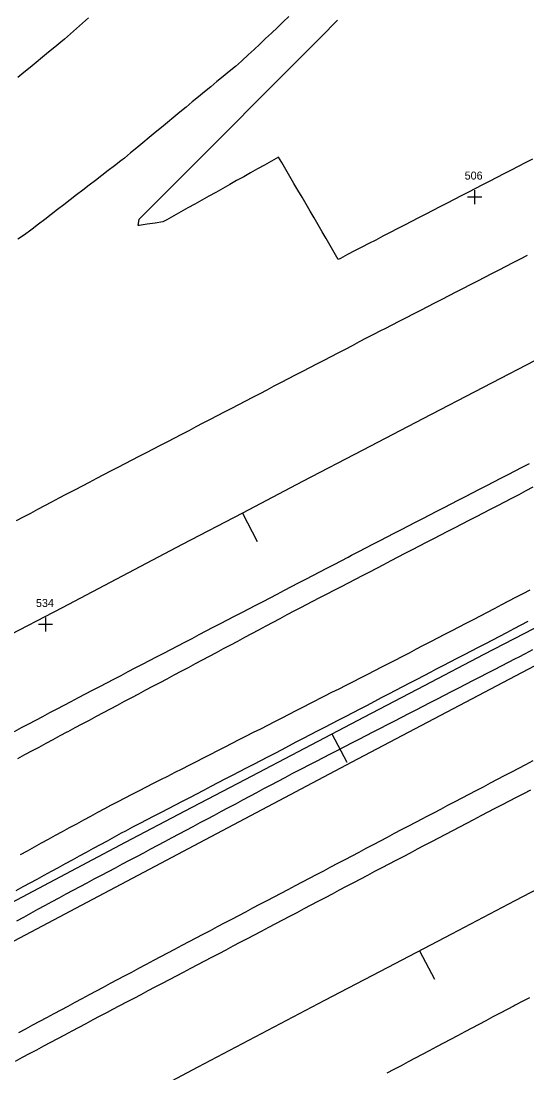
# Model space of a CAD drawing. Extents: x 1901471 to 1963503, y 756461 to 799997.
# Drawn here: x 1928579.4 to 1928642.5, y 772581.7 to 772713.1 of the extents above; entities that cross this region are included whole.
import ezdxf

# ---------------------------------------------------------------- set-up
doc = ezdxf.new("R2010")
doc.units = 0
for name, color, linetype in [('Default', 7, 'Continuous'), ('RD_EX_DR_ErosCtrl', 7, 'Continuous'), ('RD_EX_Fence_Other', 7, 'Continuous'), ('RD_EX_H2O', 7, 'Continuous'), ('RD_EX_Road', 7, 'Continuous'), ('RD_HC_Cl', 7, 'Continuous'), ('RD_HC_Data_Tic', 7, 'Continuous')]:
    doc.layers.add(name, color=color, linetype=linetype)

msp = doc.modelspace()

# ---------------------------------------------------------------- linework, layer by layer
at = {"layer": 'Default'}
for p, q in [((1928636.87, 772691.12), (1928635.12, 772691.12)), ((1928635.99, 772691.99), (1928635.99, 772690.24)), ((1928582.41, 772638.6), (1928582.41, 772636.85)), ((1928583.29, 772637.72), (1928581.54, 772637.72))]:
    msp.add_line(p, q, dxfattribs=at)
at = {"layer": 'RD_EX_DR_ErosCtrl'}
for points in [[(1928579.29, 772608.99), (1928580.17, 772609.47), (1928581.05, 772609.95), (1928581.93, 772610.43), (1928582.8, 772610.91), (1928583.68, 772611.39), (1928584.56, 772611.87), (1928585.43, 772612.35), (1928586.31, 772612.83), (1928587.19, 772613.31), (1928588.07, 772613.79), (1928588.94, 772614.27), (1928589.82, 772614.75), (1928590.58, 772615.17), (1928591.47, 772615.62), (1928592.36, 772616.08), (1928593.25, 772616.53), (1928594.14, 772616.99), (1928595.03, 772617.44), (1928595.92, 772617.89), (1928596.81, 772618.35), (1928597.7, 772618.8), (1928598.59, 772619.26), (1928599.48, 772619.71), (1928600.37, 772620.17), (1928601.27, 772620.62), (1928602.16, 772621.08), (1928603.05, 772621.53), (1928603.94, 772621.98), (1928604.83, 772622.44), (1928605.72, 772622.89), (1928606.61, 772623.35), (1928607.5, 772623.8), (1928608.39, 772624.26), (1928609.28, 772624.71), (1928610.17, 772625.17), (1928611.06, 772625.62), (1928611.95, 772626.07), (1928612.84, 772626.53), (1928613.73, 772626.98), (1928614.62, 772627.44), (1928615.51, 772627.89), (1928615.51, 772627.89), (1928617.29, 772628.8), (1928618.18, 772629.26), (1928619.08, 772629.71), (1928619.97, 772630.17), (1928620.86, 772630.62), (1928621.75, 772631.07), (1928622.64, 772631.53), (1928623.53, 772631.98), (1928624.42, 772632.44), (1928625.31, 772632.89), (1928626.08, 772633.28), (1928626.96, 772633.74), (1928627.85, 772634.21), (1928628.74, 772634.67), (1928629.62, 772635.13), (1928630.51, 772635.59), (1928631.4, 772636.05), (1928632.28, 772636.51), (1928633.17, 772636.98), (1928634.06, 772637.44), (1928634.94, 772637.9), (1928635.83, 772638.36), (1928636.72, 772638.82), (1928637.6, 772639.28), (1928638.49, 772639.75), (1928639.38, 772640.21), (1928640.27, 772640.67), (1928641.15, 772641.13), (1928642.04, 772641.59), (1928642.93, 772642.05)], [(1928643.2, 772634.55), (1928642.31, 772634.08), (1928641.42, 772633.62), (1928641.07, 772633.44), (1928640.18, 772632.98), (1928639.29, 772632.52), (1928638.41, 772632.06), (1928637.52, 772631.61), (1928636.63, 772631.15), (1928635.74, 772630.69), (1928634.85, 772630.23), (1928633.96, 772629.77), (1928633.07, 772629.32), (1928632.19, 772628.86), (1928631.3, 772628.4), (1928630.41, 772627.94), (1928629.52, 772627.48), (1928628.63, 772627.02), (1928627.74, 772626.57), (1928626.85, 772626.11), (1928625.97, 772625.65), (1928625.08, 772625.19), (1928624.19, 772624.73), (1928623.3, 772624.28), (1928622.41, 772623.82), (1928621.52, 772623.36), (1928620.63, 772622.9), (1928619.74, 772622.44), (1928618.86, 772621.98), (1928617.97, 772621.53), (1928617.08, 772621.07), (1928616.19, 772620.61), (1928615.3, 772620.15), (1928614.41, 772619.69), (1928614.41, 772619.69), (1928613.52, 772619.24), (1928613.18, 772619.06), (1928612.29, 772618.59), (1928611.41, 772618.12), (1928610.53, 772617.65), (1928609.65, 772617.18), (1928608.76, 772616.71), (1928607.88, 772616.24), (1928607, 772615.77), (1928606.12, 772615.3), (1928605.23, 772614.83), (1928604.35, 772614.36), (1928603.47, 772613.88), (1928602.59, 772613.41), (1928601.7, 772612.94), (1928600.82, 772612.47), (1928599.94, 772612), (1928599.06, 772611.53), (1928598.17, 772611.06), (1928597.29, 772610.59), (1928596.41, 772610.12), (1928595.53, 772609.65), (1928594.65, 772609.18), (1928593.76, 772608.71), (1928592.88, 772608.24), (1928592, 772607.77), (1928591.12, 772607.3), (1928590.23, 772606.83), (1928589.35, 772606.36), (1928588.47, 772605.89), (1928587.59, 772605.42), (1928586.7, 772604.95), (1928585.82, 772604.48), (1928584.94, 772604.02), (1928584.07, 772603.54), (1928583.19, 772603.06), (1928582.31, 772602.58), (1928581.43, 772602.1), (1928580.56, 772601.62), (1928579.68, 772601.14), (1928578.8, 772600.66)]]:
    msp.add_lwpolyline(points, dxfattribs=at)
at = {"layer": 'RD_EX_Fence_Other'}
msp.add_lwpolyline([(1928917.87, 772770.09), (1928867.58, 772745.7), (1928819.7, 772722.09), (1928769.62, 772697.1), (1928720.17, 772672.48), (1928670.24, 772646.66), (1928620.65, 772620.52), (1928563.65, 772590.34), (1928513.62, 772563.01), (1928468.74, 772538.96), (1928433.42, 772519.49), (1928395.84, 772498.25), (1928359.58, 772477.65), (1928320.9, 772456.31), (1928299.49, 772447.1), (1928277.55, 772438.33)], dxfattribs=at)
at = {"layer": 'RD_EX_H2O'}
msp.add_lwpolyline([(1928578.76, 772604.5), (1928579.63, 772604.98), (1928580.51, 772605.46), (1928581.39, 772605.93), (1928582.27, 772606.41), (1928583.15, 772606.89), (1928584.02, 772607.37), (1928584.9, 772607.85), (1928585.78, 772608.33), (1928586.66, 772608.81), (1928587.53, 772609.29), (1928588.41, 772609.77), (1928589.29, 772610.24), (1928590.17, 772610.72), (1928591.92, 772611.68), (1928592.44, 772611.97), (1928593.33, 772612.43), (1928594.22, 772612.89), (1928595.11, 772613.35), (1928595.99, 772613.81), (1928596.88, 772614.27), (1928597.77, 772614.74), (1928598.65, 772615.2), (1928599.54, 772615.66), (1928600.43, 772616.12), (1928601.31, 772616.58), (1928602.2, 772617.05), (1928603.09, 772617.51), (1928603.97, 772617.97), (1928604.86, 772618.43), (1928605.75, 772618.89), (1928606.63, 772619.35), (1928607.52, 772619.82), (1928608.41, 772620.28), (1928609.29, 772620.74), (1928610.18, 772621.2), (1928611.07, 772621.66), (1928611.95, 772622.12), (1928613.73, 772623.05), (1928614.61, 772623.51), (1928615.5, 772623.97), (1928616.39, 772624.43), (1928617.27, 772624.9), (1928618.16, 772625.36), (1928619.05, 772625.82), (1928619.94, 772626.28), (1928619.94, 772626.28), (1928620.82, 772626.74), (1928621.71, 772627.2), (1928622.6, 772627.67), (1928624.37, 772628.59), (1928625.26, 772629.05), (1928626.14, 772629.51), (1928627.03, 772629.97), (1928627.92, 772630.44), (1928628.8, 772630.9), (1928629.69, 772631.36), (1928630.58, 772631.82), (1928631.16, 772632.13), (1928632.05, 772632.59), (1928632.93, 772633.05), (1928633.82, 772633.51), (1928634.71, 772633.97), (1928635.6, 772634.43), (1928636.48, 772634.9), (1928637.37, 772635.36), (1928638.26, 772635.82), (1928639.14, 772636.28), (1928640.03, 772636.74), (1928640.92, 772637.21), (1928641.8, 772637.67), (1928642.69, 772638.13)], dxfattribs=at)
at = {"layer": 'RD_EX_Road'}
for points in [[(1928587.77, 772713.51), (1928587.02, 772712.85), (1928586.27, 772712.19), (1928585.52, 772711.53), (1928584.77, 772710.87), (1928584.35, 772710.5), (1928583.58, 772709.87), (1928582.8, 772709.23), (1928582.03, 772708.6), (1928581.26, 772707.96), (1928580.49, 772707.33), (1928579.72, 772706.69), (1928578.95, 772706.06)], [(1928612.81, 772713.69), (1928612.08, 772713.01), (1928611.36, 772712.32), (1928610.63, 772711.63), (1928609.9, 772710.95), (1928609.18, 772710.26), (1928608.45, 772709.57), (1928607.72, 772708.89), (1928606.99, 772708.2), (1928606.9, 772708.11), (1928606.13, 772707.47), (1928605.36, 772706.84), (1928604.59, 772706.2), (1928603.82, 772705.56), (1928603.05, 772704.93), (1928602.28, 772704.29), (1928601.51, 772703.65), (1928600.74, 772703.02), (1928599.97, 772702.38), (1928599.19, 772701.74), (1928598.42, 772701.1), (1928597.65, 772700.47), (1928596.88, 772699.83), (1928596.11, 772699.19), (1928595.34, 772698.56), (1928594.57, 772697.92), (1928593.8, 772697.28), (1928593.03, 772696.65), (1928592.26, 772696.01), (1928591.84, 772695.66), (1928591.05, 772695.05), (1928590.26, 772694.44), (1928589.46, 772693.83), (1928588.67, 772693.22), (1928587.88, 772692.62), (1928587.09, 772692.01), (1928586.29, 772691.4), (1928585.5, 772690.79), (1928584.71, 772690.18), (1928583.92, 772689.57), (1928583.12, 772688.96), (1928582.33, 772688.35), (1928581.54, 772687.74), (1928580.75, 772687.13), (1928580.59, 772687.01), (1928579.78, 772686.43), (1928578.96, 772685.86)], [(1928643.21, 772695.87), (1928642.32, 772695.42), (1928641.43, 772694.96), (1928640.54, 772694.5), (1928639.65, 772694.04), (1928638.76, 772693.58), (1928637.88, 772693.12), (1928636.99, 772692.66), (1928636.1, 772692.2), (1928635.21, 772691.74), (1928634.32, 772691.28), (1928633.44, 772690.82), (1928632.55, 772690.37), (1928631.66, 772689.91), (1928630.77, 772689.45), (1928629.88, 772688.99), (1928628.99, 772688.53), (1928628.11, 772688.07), (1928627.22, 772687.61), (1928626.33, 772687.15), (1928625.44, 772686.69), (1928624.55, 772686.23), (1928623.67, 772685.77), (1928622.78, 772685.32), (1928621.89, 772684.86), (1928621, 772684.4), (1928620.11, 772683.94), (1928619.23, 772683.48), (1928618.97, 772683.35), (1928618.47, 772684.21), (1928617.96, 772685.08), (1928617.46, 772685.94), (1928616.96, 772686.8), (1928616.45, 772687.67), (1928615.95, 772688.53), (1928615.44, 772689.39), (1928614.94, 772690.26), (1928614.44, 772691.12), (1928613.93, 772691.99), (1928613.43, 772692.85), (1928612.92, 772693.71), (1928612.42, 772694.58), (1928611.92, 772695.44), (1928611.52, 772696.12), (1928610.65, 772695.63), (1928609.77, 772695.14), (1928608.9, 772694.65), (1928608.03, 772694.17), (1928607.16, 772693.68), (1928606.28, 772693.19), (1928605.41, 772692.7), (1928605.41, 772692.7), (1928604.54, 772692.21), (1928603.67, 772691.72), (1928602.79, 772691.23), (1928601.92, 772690.75), (1928601.05, 772690.26), (1928600.18, 772689.77), (1928599.3, 772689.28), (1928598.43, 772688.79), (1928597.56, 772688.3), (1928597.08, 772688.04), (1928596.09, 772687.89), (1928595.1, 772687.74), (1928594.12, 772687.6), (1928593.99, 772687.58), (1928594.12, 772688.38), (1928594.83, 772689.09), (1928595.54, 772689.8), (1928596.24, 772690.51), (1928596.95, 772691.22), (1928597.65, 772691.92), (1928598.36, 772692.63), (1928599.06, 772693.34), (1928599.77, 772694.05), (1928600.48, 772694.76), (1928601.18, 772695.46), (1928601.89, 772696.17), (1928602.59, 772696.88), (1928603.3, 772697.59), (1928604.01, 772698.3), (1928604.71, 772699.01), (1928605.42, 772699.71), (1928606.12, 772700.42), (1928606.83, 772701.13), (1928607.53, 772701.84), (1928608.3, 772702.61), (1928609.01, 772703.32), (1928609.71, 772704.03), (1928610.42, 772704.73), (1928611.13, 772705.44), (1928611.83, 772706.15), (1928612.54, 772706.86), (1928613.24, 772707.57), (1928613.95, 772708.28), (1928614.66, 772708.98), (1928615.36, 772709.69), (1928616.07, 772710.4), (1928616.77, 772711.11), (1928617.48, 772711.82), (1928618.18, 772712.52), (1928618.89, 772713.23)], [(1928578.81, 772650.72), (1928579.69, 772651.19), (1928580.58, 772651.66), (1928581.46, 772652.13), (1928582.34, 772652.6), (1928583.22, 772653.07), (1928584.11, 772653.54), (1928584.99, 772654.01), (1928585.26, 772654.15), (1928586.15, 772654.61), (1928587.03, 772655.07), (1928587.92, 772655.53), (1928588.81, 772656), (1928589.7, 772656.46), (1928590.58, 772656.92), (1928591.47, 772657.38), (1928592.36, 772657.84), (1928593.24, 772658.3), (1928594.13, 772658.76), (1928595.02, 772659.23), (1928595.9, 772659.69), (1928596.79, 772660.15), (1928597.68, 772660.61), (1928598.56, 772661.07), (1928599.45, 772661.53), (1928600.34, 772661.99), (1928601.23, 772662.45), (1928602.11, 772662.92), (1928603, 772663.38), (1928603.89, 772663.84), (1928604.77, 772664.3), (1928605.66, 772664.76), (1928606.55, 772665.22), (1928607.43, 772665.68), (1928608.32, 772666.15), (1928609.21, 772666.61), (1928610.1, 772667.07), (1928610.98, 772667.53), (1928611.87, 772667.99), (1928612.76, 772668.45), (1928613.64, 772668.91), (1928614.53, 772669.38), (1928615.42, 772669.84), (1928616.3, 772670.3), (1928617.19, 772670.76), (1928618.08, 772671.22), (1928618.96, 772671.68), (1928619.85, 772672.14), (1928620.74, 772672.61), (1928621.63, 772673.07), (1928622.51, 772673.53), (1928623.4, 772673.99), (1928624.29, 772674.45), (1928624.81, 772674.72), (1928625.7, 772675.18), (1928626.59, 772675.64), (1928627.48, 772676.1), (1928628.37, 772676.55), (1928629.26, 772677.01), (1928630.15, 772677.47), (1928631.04, 772677.93), (1928631.93, 772678.38), (1928632.82, 772678.84), (1928633.7, 772679.3), (1928634.59, 772679.76), (1928635.48, 772680.21), (1928636.37, 772680.67), (1928637.26, 772681.13), (1928638.15, 772681.59), (1928639.04, 772682.04), (1928639.93, 772682.5), (1928640.82, 772682.96), (1928641.71, 772683.42), (1928642.59, 772683.87)], [(1928578.56, 772624.37), (1928579.44, 772624.84), (1928580.33, 772625.31), (1928581.21, 772625.78), (1928582.09, 772626.25), (1928582.97, 772626.72), (1928583.86, 772627.19), (1928584.74, 772627.66), (1928585.62, 772628.13), (1928586.53, 772628.6), (1928587.42, 772629.06), (1928588.3, 772629.52), (1928589.19, 772629.99), (1928590.08, 772630.45), (1928590.96, 772630.91), (1928591.85, 772631.37), (1928592.74, 772631.84), (1928593.62, 772632.3), (1928594.51, 772632.76), (1928595.39, 772633.22), (1928596.28, 772633.68), (1928597.17, 772634.15), (1928598.05, 772634.61), (1928598.94, 772635.07), (1928599.83, 772635.53), (1928600.71, 772636), (1928601.6, 772636.46), (1928602.49, 772636.92), (1928603.37, 772637.38), (1928604.26, 772637.84), (1928605.15, 772638.31), (1928606.03, 772638.77), (1928606.92, 772639.23), (1928607.81, 772639.69), (1928608.69, 772640.16), (1928609.58, 772640.62), (1928610.47, 772641.08), (1928611.35, 772641.54), (1928612.24, 772642), (1928613.13, 772642.47), (1928614.01, 772642.93), (1928614.9, 772643.39), (1928615.79, 772643.85), (1928616.67, 772644.31), (1928617.56, 772644.78), (1928618.45, 772645.24), (1928619.33, 772645.7), (1928620.22, 772646.16), (1928620.63, 772646.38), (1928621.52, 772646.84), (1928622.41, 772647.29), (1928623.29, 772647.75), (1928624.18, 772648.21), (1928625.07, 772648.67), (1928625.96, 772649.13), (1928626.85, 772649.59), (1928627.73, 772650.05), (1928628.62, 772650.51), (1928629.51, 772650.97), (1928630.4, 772651.43), (1928631.29, 772651.89), (1928632.17, 772652.35), (1928633.06, 772652.81), (1928633.95, 772653.26), (1928634.84, 772653.72), (1928635.73, 772654.18), (1928636.61, 772654.64), (1928637.5, 772655.1), (1928638.39, 772655.56), (1928639.28, 772656.02), (1928640.17, 772656.48), (1928641.05, 772656.94), (1928641.94, 772657.4), (1928642.83, 772657.86)], [(1928578.97, 772621), (1928579.85, 772621.48), (1928580.73, 772621.95), (1928581.61, 772622.42), (1928582.49, 772622.9), (1928583.37, 772623.37), (1928584.25, 772623.85), (1928585.13, 772624.32), (1928585.25, 772624.38), (1928586.13, 772624.85), (1928587.01, 772625.32), (1928587.89, 772625.79), (1928588.78, 772626.26), (1928589.66, 772626.73), (1928590.54, 772627.2), (1928591.42, 772627.67), (1928592.3, 772628.14), (1928593.19, 772628.61), (1928594.07, 772629.08), (1928594.95, 772629.55), (1928595.83, 772630.02), (1928596.72, 772630.49), (1928597.6, 772630.96), (1928598.48, 772631.43), (1928599.36, 772631.9), (1928600.25, 772632.37), (1928601.13, 772632.84), (1928602.01, 772633.31), (1928602.89, 772633.78), (1928603.78, 772634.25), (1928604.66, 772634.72), (1928605.54, 772635.19), (1928606.42, 772635.66), (1928607.3, 772636.13), (1928608.19, 772636.6), (1928609.07, 772637.08), (1928609.95, 772637.55), (1928610.83, 772638.02), (1928611.72, 772638.49), (1928612.6, 772638.96), (1928613.48, 772639.43), (1928614.36, 772639.9), (1928614.91, 772640.18), (1928615.8, 772640.64), (1928616.68, 772641.1), (1928617.57, 772641.56), (1928618.46, 772642.02), (1928619.35, 772642.48), (1928620.23, 772642.94), (1928621.12, 772643.4), (1928622.01, 772643.86), (1928622.89, 772644.32), (1928623.78, 772644.78), (1928624.67, 772645.24), (1928625.56, 772645.71), (1928626.44, 772646.17), (1928627.33, 772646.63), (1928628.22, 772647.09), (1928629.11, 772647.55), (1928629.99, 772648.01), (1928630.88, 772648.47), (1928631.77, 772648.93), (1928632.66, 772649.39), (1928633.54, 772649.85), (1928634.43, 772650.31), (1928635.32, 772650.77), (1928636.21, 772651.23), (1928637.09, 772651.69), (1928637.98, 772652.15), (1928638.87, 772652.61), (1928639.76, 772653.07), (1928640.64, 772653.53), (1928641.53, 772653.99), (1928642.42, 772654.46), (1928643.3, 772654.92)], [(1928579.08, 772586.75), (1928579.96, 772587.23), (1928580.84, 772587.7), (1928581.72, 772588.17), (1928582.6, 772588.64), (1928583.48, 772589.12), (1928584.36, 772589.59), (1928585.25, 772590.06), (1928586.13, 772590.53), (1928587.01, 772591.01), (1928587.89, 772591.48), (1928588.77, 772591.95), (1928589.65, 772592.42), (1928590.53, 772592.9), (1928591.41, 772593.37), (1928592.29, 772593.84), (1928593.18, 772594.31), (1928594.06, 772594.79), (1928594.94, 772595.26), (1928595.04, 772595.31), (1928595.93, 772595.78), (1928596.81, 772596.25), (1928597.7, 772596.71), (1928598.58, 772597.18), (1928599.46, 772597.65), (1928600.35, 772598.11), (1928601.23, 772598.58), (1928602.12, 772599.04), (1928603, 772599.51), (1928603.89, 772599.98), (1928604.77, 772600.44), (1928605.66, 772600.91), (1928606.54, 772601.38), (1928607.42, 772601.84), (1928608.31, 772602.31), (1928609.19, 772602.78), (1928610.08, 772603.24), (1928610.96, 772603.71), (1928611.85, 772604.17), (1928612.73, 772604.64), (1928613.62, 772605.11), (1928614.5, 772605.57), (1928615.38, 772606.04), (1928616.27, 772606.51), (1928617.15, 772606.97), (1928618.04, 772607.44), (1928618.92, 772607.9), (1928619.81, 772608.37), (1928620.69, 772608.84), (1928621.58, 772609.3), (1928622.46, 772609.77), (1928623.35, 772610.24), (1928624.23, 772610.7), (1928625.11, 772611.17), (1928626, 772611.64), (1928626.88, 772612.1), (1928627.77, 772612.57), (1928628.65, 772613.03), (1928629.54, 772613.5), (1928630, 772613.74), (1928630.88, 772614.21), (1928631.77, 772614.67), (1928632.65, 772615.14), (1928633.54, 772615.6), (1928634.42, 772616.07), (1928635.31, 772616.53), (1928636.19, 772617), (1928637.08, 772617.46), (1928637.96, 772617.93), (1928638.85, 772618.39), (1928639.73, 772618.86), (1928640.62, 772619.32), (1928641.51, 772619.79), (1928642.39, 772620.25), (1928643.28, 772620.72)], [(1928578.67, 772583.19), (1928579.55, 772583.66), (1928580.43, 772584.13), (1928581.32, 772584.6), (1928582.2, 772585.07), (1928583.08, 772585.54), (1928583.96, 772586.01), (1928584.85, 772586.48), (1928585.73, 772586.95), (1928586.61, 772587.42), (1928587.5, 772587.89), (1928588.38, 772588.36), (1928589.26, 772588.83), (1928590.14, 772589.3), (1928590.82, 772589.65), (1928591.7, 772590.12), (1928592.59, 772590.58), (1928593.47, 772591.05), (1928594.35, 772591.51), (1928595.24, 772591.98), (1928596.12, 772592.44), (1928597.01, 772592.91), (1928597.89, 772593.38), (1928598.78, 772593.84), (1928599.66, 772594.31), (1928600.55, 772594.77), (1928601.43, 772595.24), (1928602.32, 772595.71), (1928603.2, 772596.17), (1928604.09, 772596.64), (1928604.97, 772597.1), (1928605.86, 772597.57), (1928606.74, 772598.03), (1928607.62, 772598.5), (1928608.51, 772598.97), (1928609.39, 772599.43), (1928610.28, 772599.9), (1928611.16, 772600.36), (1928612.05, 772600.83), (1928612.93, 772601.3), (1928613.82, 772601.76), (1928614.7, 772602.23), (1928615.59, 772602.69), (1928616.47, 772603.16), (1928617.36, 772603.63), (1928618.24, 772604.09), (1928619.13, 772604.56), (1928620.01, 772605.02), (1928620.89, 772605.49), (1928621.78, 772605.95), (1928622.66, 772606.42), (1928623.55, 772606.89), (1928624.43, 772607.35), (1928625.32, 772607.82), (1928626.2, 772608.28), (1928627.09, 772608.75), (1928627.97, 772609.22), (1928628.86, 772609.68), (1928629.74, 772610.15), (1928630.63, 772610.61), (1928631.51, 772611.08), (1928632.4, 772611.54), (1928633.28, 772612.01), (1928634.14, 772612.46), (1928635.03, 772612.92), (1928635.91, 772613.38), (1928636.8, 772613.85), (1928637.69, 772614.31), (1928638.57, 772614.77), (1928639.46, 772615.23), (1928640.35, 772615.7), (1928641.23, 772616.16), (1928642.12, 772616.62), (1928643, 772617.09)], [(1928642.83, 772591.08), (1928641.94, 772590.62), (1928641.06, 772590.16), (1928640.93, 772590.1), (1928640.05, 772589.63), (1928639.17, 772589.16), (1928638.28, 772588.69), (1928637.4, 772588.22), (1928636.52, 772587.75), (1928635.63, 772587.29), (1928634.75, 772586.82), (1928633.87, 772586.35), (1928632.98, 772585.88), (1928632.1, 772585.41), (1928631.22, 772584.95), (1928630.33, 772584.48), (1928629.45, 772584.01), (1928628.57, 772583.54), (1928627.68, 772583.07), (1928626.8, 772582.6), (1928625.92, 772582.14), (1928625.03, 772581.67)]]:
    msp.add_lwpolyline(points, dxfattribs=at)
at = {"layer": 'RD_HC_Cl'}
for centre, radius, start, end in [((1933934.02, 762479.74), 11482.38, 112.01316, 122.84589), ((1933920.67, 762509.14), 11420.5, 112.014247, 122.846378), ((1933910.03, 762523.4), 11373.86, 112.013249, 123.541888)]:
    msp.add_arc(centre, radius, start, end, dxfattribs=at)
at = {"layer": 'RD_HC_Data_Tic'}
for p, q in [((1928607, 772651.66), (1928608.85, 772648.11)), ((1928618.17, 772624.06), (1928620.03, 772620.51)), ((1928629.11, 772596.96), (1928630.97, 772593.42))]:
    msp.add_line(p, q, dxfattribs=at)

# ---------------------------------------------------------------- texts
at = {"layer": 'Default'}
for s, p in [('506', (1928634.75, 772693.32)), ('534', (1928581.23, 772639.92))]:
    msp.add_text(s, height=1, dxfattribs=at).set_placement(p)

doc.saveas('drawing.dxf')
